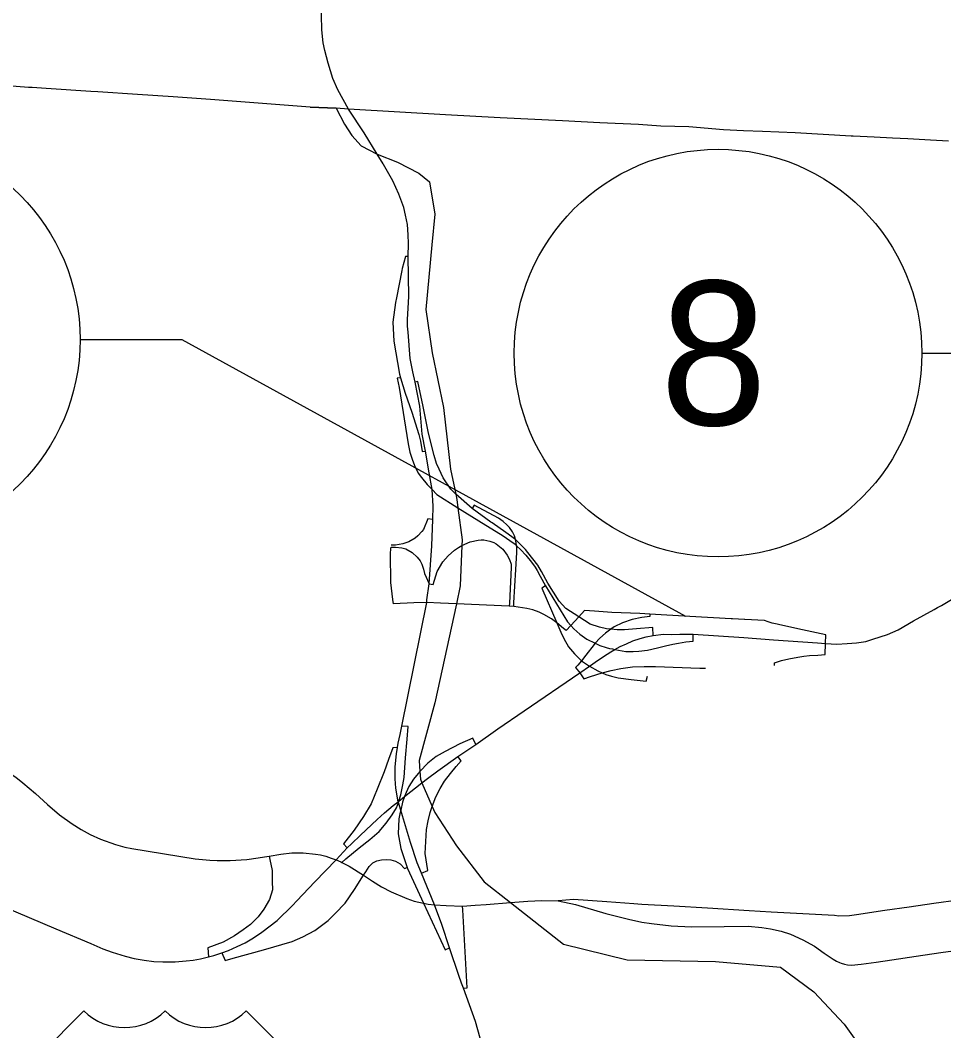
# Model space of a CAD drawing. Extents: x -1146 to -445, y -1283 to -822.
# Drawn here: x -909.25 to -886.17, y -1057.42 to -1032.16 of the extents above; entities that cross this region are included whole.
import ezdxf

# ---------------------------------------------------------------- set-up
doc = ezdxf.new("R2010")
doc.units = 0
for name, color, linetype in [('Default', 7, 'Continuous'), ('GM_X_Interchange_Ramps', 7, 'Continuous'), ('GM_X_Interstate_Route', 7, 'Continuous'), ('GM_X_State_Route', 7, 'Continuous'), ('GM_X_Township', 7, 'Continuous'), ('GM_X_US_Route', 7, 'Continuous'), ('GM_X_US_Shield', 7, 'Continuous')]:
    doc.layers.add(name, color=color, linetype=linetype)

msp = doc.modelspace()

# ---------------------------------------------------------------- linework, layer by layer
at = {"layer": 'Default'}
for points in [[(-907.756, -1040.145), (-905.209, -1040.145), (-892.624, -1047.06)], [(-886.717, -1040.484), (-884.17, -1040.484), (-873.331, -1048.654)]]:
    msp.add_lwpolyline(points, dxfattribs=at)
for centre in [(-912.85, -1040.145), (-891.812, -1040.484)]:
    msp.add_circle(centre, 5.094, dxfattribs=at)
at = {"layer": 'GM_X_Interchange_Ramps'}
for points in [[(-899.554, -1038.073), (-899.627, -1038.072), (-899.708, -1038.372), (-899.715, -1038.42), (-899.848, -1039.106), (-899.869, -1039.219), (-899.941, -1039.714), (-899.913, -1040.186), (-899.774, -1041.012), (-899.745, -1041.105), (-899.628, -1041.489), (-899.469, -1041.963), (-899.29, -1042.518), (-899.249, -1042.682), (-899.205, -1042.944), (-899.123, -1042.936)], [(-899.745, -1041.105), (-899.835, -1041.108), (-899.78, -1041.345), (-899.554, -1042.755), (-899.511, -1042.958), (-899.456, -1043.134), (-899.396, -1043.294), (-899.304, -1043.486), (-899.226, -1043.597), (-899.085, -1043.77), (-898.96, -1043.89), (-898.842, -1044.017), (-898.314, -1044.35), (-897.791, -1044.679), (-897.183, -1045.048), (-897.014, -1045.165), (-896.886, -1045.264), (-896.847, -1045.301), (-896.737, -1045.404), (-896.616, -1045.533), (-896.471, -1045.713), (-896.38, -1045.833), (-896.33, -1045.921), (-896.256, -1046.059), (-896.127, -1046.3), (-895.573, -1047.204), (-895.493, -1047.293), (-895.416, -1047.378), (-895.269, -1047.512), (-895.093, -1047.632), (-894.887, -1047.738), (-894.765, -1047.792), (-894.605, -1047.844), (-894.522, -1047.868), (-894.447, -1047.88), (-894.392, -1047.894), (-894.121, -1047.941), (-893.934, -1047.946), (-893.794, -1047.939), (-893.578, -1047.909), (-893.325, -1047.854), (-893.125, -1047.804), (-892.943, -1047.763), (-892.802, -1047.739), (-892.615, -1047.703), (-892.436, -1047.685), (-892.432, -1047.512)], [(-893.435, -1047.541), (-893.439, -1047.345), (-893.847, -1047.376), (-894.149, -1047.399), (-894.333, -1047.402), (-894.492, -1047.389), (-894.603, -1047.373), (-894.776, -1047.339), (-895.01, -1047.258), (-895.294, -1047.077), (-895.614, -1046.872), (-895.787, -1046.688), (-896.067, -1046.235), (-896.222, -1045.945), (-896.315, -1045.788), (-896.566, -1045.47), (-896.626, -1045.393), (-896.759, -1045.263), (-896.878, -1045.143), (-897.12, -1044.971), (-897.459, -1044.731), (-897.488, -1044.708), (-897.957, -1044.371), (-898.367, -1044.013), (-898.492, -1043.884), (-898.685, -1043.606), (-898.785, -1043.386), (-898.847, -1043.244), (-898.907, -1043.045), (-898.993, -1042.717), (-899.053, -1042.444), (-899.185, -1041.821), (-899.319, -1041.196), (-899.385, -1041.211)], [(-896.915, -1046.817), (-896.912, -1046.731), (-896.863, -1045.894), (-896.845, -1045.469), (-896.843, -1045.339), (-896.847, -1045.301), (-896.854, -1045.226), (-896.878, -1045.143), (-896.903, -1045.054), (-896.95, -1044.951), (-897.026, -1044.841), (-897.087, -1044.78), (-897.184, -1044.691), (-897.296, -1044.609), (-897.906, -1044.283), (-897.957, -1044.371)], [(-898.938, -1044.644), (-899.068, -1044.631), (-899.176, -1044.892), (-899.214, -1044.943), (-899.312, -1045.051), (-899.383, -1045.11), (-899.537, -1045.199), (-899.691, -1045.252), (-899.872, -1045.286), (-899.983, -1045.288)], [(-899.032, -1046.254), (-898.934, -1046.265), (-898.829, -1045.942), (-898.689, -1045.699), (-898.558, -1045.556), (-898.398, -1045.408), (-898.298, -1045.342), (-898.214, -1045.291), (-898.007, -1045.202), (-897.81, -1045.159), (-897.735, -1045.15), (-897.663, -1045.151), (-897.588, -1045.165), (-897.512, -1045.186), (-897.415, -1045.221), (-897.355, -1045.248), (-897.188, -1045.384), (-897.079, -1045.533), (-897.021, -1045.641), (-896.981, -1045.76), (-896.98, -1045.841), (-897.026, -1046.733), (-897.03, -1046.81)], [(-896.127, -1046.3), (-896.216, -1046.361), (-895.841, -1047.228), (-895.74, -1047.462), (-895.664, -1047.621), (-895.547, -1047.823), (-895.399, -1048.005), (-895.228, -1048.176), (-895.123, -1048.246), (-895.024, -1048.307), (-894.817, -1048.424), (-894.709, -1048.474), (-894.616, -1048.515), (-894.472, -1048.563), (-894.307, -1048.604), (-893.98, -1048.643), (-893.609, -1048.684), (-893.578, -1048.556)], [(-893.515, -1047.006), (-893.515, -1047.069), (-893.717, -1047.09), (-893.956, -1047.145), (-894.2, -1047.229), (-894.406, -1047.33), (-894.492, -1047.389), (-894.626, -1047.482), (-894.765, -1047.612), (-894.887, -1047.738), (-894.967, -1047.844), (-895.058, -1047.962), (-895.117, -1048.037), (-895.228, -1048.176), (-895.319, -1048.285), (-895.377, -1048.342), (-895.269, -1048.476)], [(-890.399, -1048.291), (-890.398, -1048.225), (-890.225, -1048.17), (-890.044, -1048.125), (-889.819, -1048.082), (-889.67, -1048.06), (-889.529, -1048.045), (-889.321, -1048.032), (-889.134, -1048.021), (-889.125, -1047.74)], [(-895.269, -1048.476), (-895.169, -1048.628), (-895.004, -1048.569), (-894.709, -1048.474), (-894.486, -1048.42), (-894.242, -1048.369), (-893.952, -1048.326), (-893.656, -1048.317), (-893.372, -1048.315), (-892.267, -1048.363), (-892.128, -1048.363)], [(-901.212, -1053.217), (-901.114, -1053.128), (-900.785, -1052.853), (-900.516, -1052.644), (-900.283, -1052.441), (-900.104, -1052.238), (-899.955, -1052.022), (-899.848, -1051.851), (-899.802, -1051.717), (-899.791, -1051.685), (-899.737, -1051.53), (-899.686, -1051.275), (-899.656, -1051.091), (-899.62, -1050.601), (-899.578, -1050.135), (-899.56, -1049.818), (-899.715, -1049.806)], [(-897.869, -1050.267), (-897.941, -1050.111), (-898.264, -1050.254), (-898.634, -1050.445), (-898.861, -1050.571), (-899.064, -1050.732), (-899.263, -1050.94), (-899.423, -1051.132), (-899.536, -1051.318), (-899.604, -1051.465), (-899.647, -1051.567), (-899.698, -1051.712), (-899.743, -1051.909), (-899.763, -1051.997), (-899.793, -1052.13), (-899.805, -1052.5), (-899.739, -1052.865), (-899.581, -1053.34), (-899.572, -1053.367), (-899.174, -1054.236), (-898.634, -1055.398), (-898.522, -1055.354)], [(-899.824, -1050.344), (-899.943, -1050.35), (-900.05, -1050.643), (-900.158, -1050.953), (-900.331, -1051.383), (-900.48, -1051.754), (-900.677, -1052.064), (-900.904, -1052.411), (-901.173, -1052.751), (-901.082, -1052.854)], [(-899.221, -1053.487), (-899.064, -1053.42), (-899.13, -1052.996), (-899.118, -1052.691), (-899.1, -1052.393), (-899.058, -1052.172), (-899.005, -1051.969), (-898.954, -1051.815), (-898.867, -1051.58), (-898.76, -1051.365), (-898.646, -1051.186), (-898.497, -1050.989), (-898.354, -1050.822), (-898.234, -1050.678), (-898.313, -1050.566)], [(-903.031, -1053.058), (-903.011, -1053.144), (-902.957, -1053.42), (-902.957, -1053.689), (-902.946, -1053.902), (-903.025, -1054.144), (-903.167, -1054.386), (-903.303, -1054.572), (-903.495, -1054.764), (-903.68, -1054.9), (-903.894, -1055.049), (-904.179, -1055.213), (-904.564, -1055.349), (-904.547, -1055.575)], [(-900.671, -1053.533), (-900.618, -1053.45), (-900.528, -1053.319), (-900.438, -1053.229), (-900.341, -1053.178), (-900.224, -1053.151), (-900.11, -1053.146), (-899.99, -1053.152), (-899.877, -1053.181), (-899.757, -1053.253), (-899.65, -1053.367), (-899.581, -1053.34)], [(-898.177, -1056.359), (-898.08, -1056.354), (-898.194, -1054.401), (-898.199, -1054.306)]]:
    msp.add_lwpolyline(points, dxfattribs=at)
at = {"layer": 'GM_X_Interstate_Route'}
for points in [[(-886.325, -1046.847), (-886.226, -1046.791), (-886.017, -1046.67), (-885.66, -1046.462), (-884.958, -1046.06), (-884.725, -1045.939), (-884.642, -1045.896), (-884.303, -1045.738), (-883.945, -1045.593)], [(-889.125, -1047.74), (-888.847, -1047.756), (-888.583, -1047.747), (-888.355, -1047.726), (-888.122, -1047.693), (-887.943, -1047.639), (-887.582, -1047.516), (-887.315, -1047.404), (-886.924, -1047.179), (-886.408, -1046.894), (-886.325, -1046.847)], [(-899.072, -1051.117), (-898.818, -1050.926), (-898.313, -1050.566), (-897.869, -1050.267), (-897.314, -1049.88), (-896.657, -1049.425), (-895.269, -1048.476), (-895.024, -1048.307), (-894.798, -1048.152), (-894.585, -1048.014), (-894.496, -1047.955), (-894.392, -1047.894), (-894.257, -1047.82), (-894.103, -1047.749), (-893.938, -1047.677), (-893.76, -1047.621), (-893.609, -1047.578), (-893.435, -1047.541), (-893.172, -1047.506), (-892.966, -1047.515), (-892.766, -1047.51), (-892.432, -1047.512), (-891.165, -1047.592), (-890.426, -1047.655), (-889.327, -1047.723), (-889.125, -1047.74)], [(-900.331, -1052.145), (-900.148, -1051.972), (-899.93, -1051.79), (-899.808, -1051.698), (-899.791, -1051.685), (-899.647, -1051.567), (-899.211, -1051.222), (-899.072, -1051.117)], [(-915.331, -1052.053), (-915.164, -1052.105), (-913.86, -1052.558), (-913.491, -1052.704), (-912.968, -1052.917), (-912.614, -1053.068), (-912.306, -1053.201), (-908.358, -1054.874), (-907.49, -1055.245), (-907.183, -1055.373), (-906.95, -1055.458), (-906.629, -1055.562), (-906.407, -1055.616), (-906.156, -1055.657), (-905.91, -1055.688), (-905.691, -1055.701), (-905.381, -1055.701), (-905.107, -1055.677), (-904.927, -1055.655), (-904.747, -1055.623), (-904.547, -1055.575), (-904.409, -1055.54), (-904.212, -1055.475)], [(-901.36, -1053.151), (-901.082, -1052.854), (-900.974, -1052.747), (-900.747, -1052.538), (-900.331, -1052.145)], [(-902.335, -1054.172), (-901.885, -1053.698), (-901.36, -1053.151)], [(-904.212, -1055.475), (-904.046, -1055.417), (-903.827, -1055.319), (-903.634, -1055.223), (-903.419, -1055.102), (-903.211, -1054.959), (-902.831, -1054.664), (-902.447, -1054.29), (-902.335, -1054.172)]]:
    msp.add_lwpolyline(points, dxfattribs=at)
at = {"layer": 'GM_X_State_Route'}
for points in [[(-900.179, -1035.753), (-900.328, -1035.514), (-900.659, -1034.979), (-901.05, -1034.385), (-901.318, -1033.903), (-901.441, -1033.618), (-901.558, -1033.24), (-901.643, -1032.918), (-901.678, -1032.73), (-901.711, -1032.405), (-901.721, -1032.039), (-901.703, -1031.759), (-901.684, -1031.595), (-901.657, -1031.354)], [(-899.439, -1040.954), (-899.508, -1040.62), (-899.56, -1039.962), (-899.572, -1039.815), (-899.576, -1039.642), (-899.55, -1039.219), (-899.537, -1039.06), (-899.554, -1038.073), (-899.545, -1037.746), (-899.553, -1037.525), (-899.577, -1037.273), (-899.627, -1037.033), (-899.666, -1036.845), (-899.793, -1036.51), (-899.943, -1036.181), (-900.169, -1035.77), (-900.179, -1035.753)], [(-899.086, -1046.653), (-899.032, -1046.254), (-898.961, -1045.305), (-898.938, -1044.644), (-898.933, -1044.314), (-898.96, -1043.89), (-899.031, -1043.481), (-899.123, -1042.936), (-899.205, -1042.508), (-899.263, -1041.814), (-899.385, -1041.211), (-899.439, -1040.954)], [(-899.936, -1046.64), (-899.989, -1046.22), (-899.997, -1045.499), (-899.986, -1045.372)], [(-899.986, -1045.372), (-899.983, -1045.334), (-899.871, -1045.339), (-899.714, -1045.353), (-899.618, -1045.381), (-899.457, -1045.471), (-899.331, -1045.586), (-899.26, -1045.673), (-899.214, -1045.762), (-899.174, -1045.883), (-899.152, -1045.997), (-899.032, -1046.254)], [(-899.095, -1046.715), (-899.414, -1046.725), (-899.921, -1046.754), (-899.936, -1046.64)], [(-899.808, -1051.698), (-899.865, -1051.358), (-899.878, -1051.128), (-899.881, -1050.824), (-899.85, -1050.503), (-899.824, -1050.344), (-899.806, -1050.237), (-899.76, -1050.017), (-899.715, -1049.806), (-899.094, -1046.715), (-899.086, -1046.653)], [(-895.671, -1047.366), (-895.841, -1047.228), (-895.972, -1047.128), (-896.163, -1047.022), (-896.28, -1046.964), (-896.443, -1046.905), (-896.588, -1046.865), (-896.915, -1046.817), (-897.03, -1046.81), (-898.351, -1046.754), (-898.745, -1046.739), (-899.094, -1046.715), (-899.095, -1046.715)], [(-894.9, -1046.935), (-895.149, -1046.918), (-895.294, -1047.077), (-895.493, -1047.293), (-895.607, -1047.417), (-895.671, -1047.366)], [(-893.767, -1046.995), (-894.466, -1046.965), (-894.9, -1046.935)], [(-891.481, -1047.125), (-892.521, -1047.067), (-893.515, -1047.006), (-893.767, -1046.995)], [(-890.331, -1047.261), (-890.457, -1047.233), (-890.562, -1047.201), (-890.65, -1047.169), (-891.141, -1047.145), (-891.154, -1047.145), (-891.448, -1047.127), (-891.481, -1047.125)], [(-889.125, -1047.74), (-889.117, -1047.528), (-889.703, -1047.405), (-890.265, -1047.276), (-890.331, -1047.261)], [(-898.896, -1054.273), (-899.221, -1053.487), (-899.329, -1053.229), (-899.497, -1052.714), (-899.577, -1052.471), (-899.7, -1052.048), (-899.743, -1051.909), (-899.802, -1051.717), (-899.808, -1051.698)], [(-898.222, -1056.234), (-898.291, -1056.04), (-898.522, -1055.354), (-898.719, -1054.771), (-898.896, -1054.273)], [(-897.376, -1059.726), (-897.519, -1058.866), (-897.583, -1058.461), (-897.66, -1057.969), (-897.878, -1057.195), (-898.177, -1056.359), (-898.222, -1056.234)]]:
    msp.add_lwpolyline(points, dxfattribs=at)
at = {"layer": 'GM_X_Township'}
for points in [[(-886.051, -1035.191), (-886.503, -1035.161), (-887.07, -1035.129), (-887.452, -1035.108), (-887.911, -1035.084), (-888.439, -1035.064), (-888.485, -1035.061), (-889.885, -1034.976), (-890.705, -1034.942), (-891.177, -1034.925), (-891.678, -1034.903), (-892.546, -1034.825), (-893.242, -1034.809), (-893.804, -1034.774), (-894.763, -1034.727), (-895.7, -1034.675), (-897.255, -1034.602), (-898.625, -1034.53), (-901.05, -1034.385), (-901.353, -1034.366), (-902.004, -1034.336), (-904.494, -1034.146), (-905.429, -1034.083), (-906.317, -1034.022), (-907.313, -1033.954), (-907.487, -1033.942), (-908.599, -1033.868), (-908.952, -1033.846), (-909.041, -1033.846), (-909.769, -1033.787)], [(-902.004, -1034.336), (-901.353, -1034.366), (-901.145, -1034.759), (-900.968, -1035.046), (-900.733, -1035.306), (-900.328, -1035.514), (-899.82, -1035.708), (-899.293, -1035.986), (-899.025, -1036.202), (-898.893, -1037.01), (-898.965, -1037.781), (-899.114, -1039.394), (-898.959, -1040.476), (-898.672, -1041.844), (-898.496, -1043.389), (-898.367, -1044.013), (-898.341, -1044.14), (-898.314, -1044.35), (-898.209, -1045.155), (-898.214, -1045.291), (-898.253, -1046.303), (-898.351, -1046.754), (-898.887, -1049.223), (-899.284, -1050.668), (-899.263, -1050.94), (-899.248, -1051.137), (-899.211, -1051.222), (-898.954, -1051.815), (-898.887, -1051.968), (-898.345, -1052.799), (-897.659, -1053.702), (-897.003, -1054.214), (-895.671, -1055.256), (-894.082, -1055.653), (-891.878, -1055.689), (-890.252, -1055.833), (-889.421, -1056.447), (-888.663, -1057.26), (-887.936, -1058.273)]]:
    msp.add_lwpolyline(points, dxfattribs=at)
at = {"layer": 'GM_X_US_Route'}
for points in [[(-911.77, -1049.79), (-911.453, -1049.948), (-910.945, -1050.21), (-910.37, -1050.503), (-909.884, -1050.762), (-909.602, -1050.927), (-909.365, -1051.087), (-909.183, -1051.228), (-908.873, -1051.489), (-908.567, -1051.764), (-908.271, -1052.022), (-908.271, -1052.022)], [(-908.271, -1052.022), (-907.953, -1052.253), (-907.725, -1052.396), (-907.501, -1052.519), (-907.247, -1052.632), (-906.874, -1052.771), (-906.637, -1052.832), (-906.466, -1052.864), (-904.877, -1053.123), (-904.517, -1053.157), (-904.327, -1053.166)], [(-904.327, -1053.166), (-904.218, -1053.17), (-904.001, -1053.171), (-903.587, -1053.141), (-903.306, -1053.103), (-903.146, -1053.077), (-903.031, -1053.058), (-902.742, -1053.01), (-902.462, -1052.979), (-902.18, -1052.979), (-901.872, -1053.008), (-901.75, -1053.028), (-901.611, -1053.062), (-901.477, -1053.109)], [(-901.477, -1053.109), (-901.36, -1053.151), (-901.242, -1053.201), (-901.212, -1053.217), (-901.029, -1053.312), (-900.671, -1053.533)], [(-904.212, -1055.475), (-904.131, -1055.668), (-903.927, -1055.612), (-903.176, -1055.399), (-902.458, -1055.189), (-902.189, -1055.078), (-901.889, -1054.915), (-901.557, -1054.67), (-901.378, -1054.493), (-901.135, -1054.23), (-900.9, -1053.895), (-900.671, -1053.533)], [(-900.671, -1053.533), (-900.447, -1053.687), (-900.226, -1053.829), (-899.98, -1053.954), (-899.587, -1054.121), (-899.409, -1054.182), (-899.174, -1054.236), (-899.053, -1054.256), (-898.896, -1054.273)], [(-885.298, -1054.089), (-885.808, -1054.156), (-886.424, -1054.245), (-887.034, -1054.336), (-887.643, -1054.416), (-888.352, -1054.526)], [(-898.896, -1054.273), (-898.61, -1054.295), (-898.199, -1054.306), (-897.881, -1054.284)], [(-897.881, -1054.284), (-897.61, -1054.266), (-897.003, -1054.214), (-896.568, -1054.186), (-896.216, -1054.164), (-895.808, -1054.172)], [(-893.915, -1054.249), (-894.594, -1054.197), (-895.425, -1054.143), (-895.808, -1054.172)], [(-895.808, -1054.172), (-895.371, -1054.269), (-894.614, -1054.492), (-894.051, -1054.63), (-893.718, -1054.712), (-893.474, -1054.744), (-892.982, -1054.801), (-892.476, -1054.826), (-891.658, -1054.815), (-891.059, -1054.811), (-890.718, -1054.841), (-890.5, -1054.876), (-890.232, -1054.935), (-890.002, -1055.008), (-889.695, -1055.152), (-889.405, -1055.312), (-889.16, -1055.481)], [(-890.481, -1054.456), (-891.036, -1054.425), (-892.073, -1054.357), (-892.919, -1054.31), (-893.717, -1054.264), (-893.915, -1054.249)], [(-888.352, -1054.526), (-888.524, -1054.553), (-888.793, -1054.561), (-888.899, -1054.543), (-890.481, -1054.456)], [(-886.249, -1055.465), (-885.63, -1055.38), (-885.005, -1055.287)], [(-889.16, -1055.481), (-888.939, -1055.634), (-888.856, -1055.681), (-888.778, -1055.718), (-888.733, -1055.733), (-888.652, -1055.757), (-888.574, -1055.775), (-888.479, -1055.783), (-888.234, -1055.762), (-887.862, -1055.707), (-887.472, -1055.651)], [(-887.472, -1055.651), (-886.862, -1055.56), (-886.249, -1055.465)]]:
    msp.add_lwpolyline(points, dxfattribs=at)
at = {"layer": 'GM_X_US_Shield'}
for p, q in [((-907.662, -1056.929), (-909.112, -1058.379)), ((-902.151, -1058.379), (-903.602, -1056.929))]:
    msp.add_line(p, q, dxfattribs=at)
for centre in [(-906.647, -1055.893), (-904.617, -1055.893)]:
    msp.add_arc(centre, 1.45, 225.573, 314.427, dxfattribs=at)

# ---------------------------------------------------------------- texts
at = {"layer": 'Default'}
msp.add_text('8', height=3.6, dxfattribs=at).set_placement((-893.263, -1042.284))

doc.saveas('drawing.dxf')
